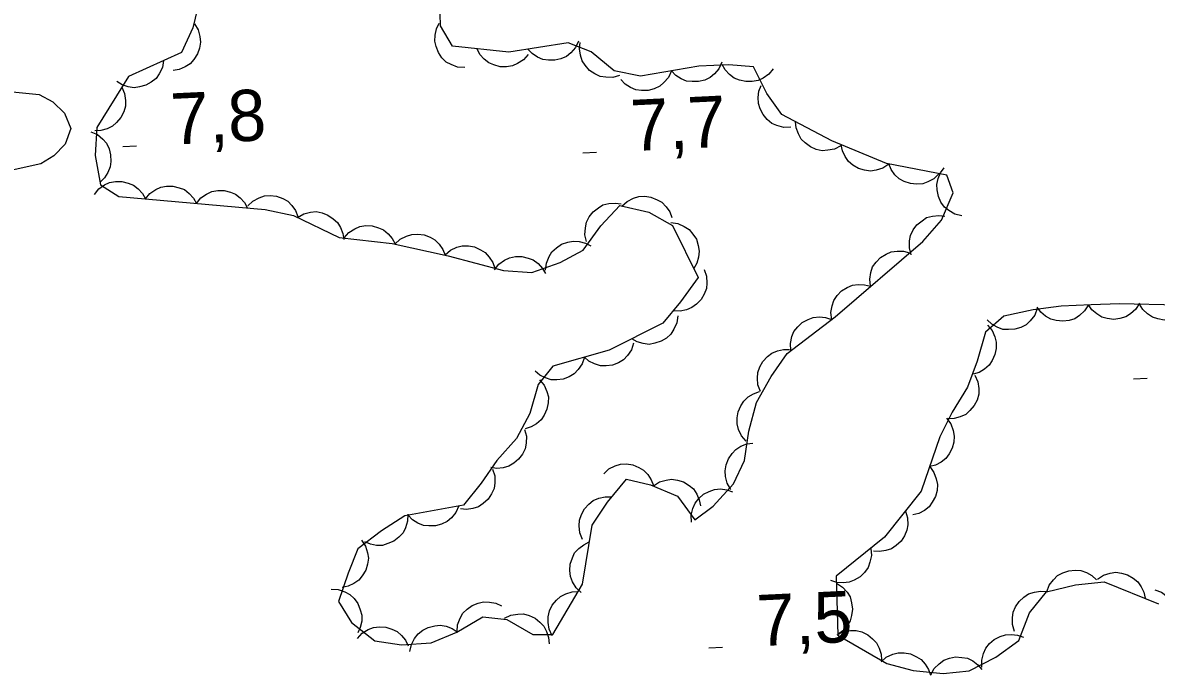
# Model space of a CAD drawing. Extents: x 336540 to 340074, y 5572036 to 5573747.
# Drawn here: x 337247.9 to 337314.2, y 5572971.3 to 5573009.5 of the extents above; entities that cross this region are included whole.
import ezdxf

# ---------------------------------------------------------------- set-up
doc = ezdxf.new("R2010")
doc.units = 0
for name, color, linetype in [('Niveau 2', 7, 'Continuous'), ('Niveau 3', 7, 'Continuous'), ('Niveau 44', 7, 'Continuous')]:
    doc.layers.add(name, color=color, linetype=linetype)

msp = doc.modelspace()

# ---------------------------------------------------------------- linework, layer by layer
at = {"layer": 'Niveau 2'}
msp.add_lwpolyline([(337244.31, 5573005.76), (337248.82, 5573005.3), (337249.62, 5573004.87), (337250.31, 5573004.21), (337250.67, 5573003.31), (337250.35, 5573002.41), (337249.69, 5573001.72), (337248.92, 5573001.25), (337247.24, 5573000.87)], dxfattribs=at)
at = {"layer": 'Niveau 3'}
for p, q in [((337253.72, 5573002.27), (337254.52, 5573002.31)), ((337280.65, 5573001.89), (337281.45, 5573001.93)), ((337312.91, 5572988.66), (337313.71, 5572988.7)), ((337288.04, 5572972.9), (337288.84, 5572972.94))]:
    msp.add_line(p, q, dxfattribs=at)
at = {"layer": 'Niveau 44'}
for points in [[(337258.23, 5573010.92), (337257.82, 5573009.22), (337257.15, 5573007.76), (337254.05, 5573006.37), (337252.2, 5573003.37), (337252.11, 5573001.74), (337252.42, 5573000.01), (337253.49, 5572999.33), (337262.06, 5572998.57), (337263.71, 5572998.23), (337266.4, 5572996.94), (337269.49, 5572996.58), (337272.78, 5572995.87), (337276.02, 5572995), (337277.68, 5572994.88), (337279.33, 5572995.48), (337280.68, 5572996.2), (337281.72, 5572997.61), (337282.82, 5572998.8), (337284.52, 5572998.41), (337285.91, 5572997.63), (337287.41, 5572994.59), (337286.38, 5572993.17), (337285.34, 5572991.91), (337282.2, 5572990.34), (337278.91, 5572989.41), (337278.04, 5572988.32), (337277.55, 5572986.64), (337276.78, 5572985.17), (337275.63, 5572983.87), (337274.71, 5572982.55), (337273.68, 5572981.27), (337270.23, 5572980.63), (337268.88, 5572979.76), (337267.49, 5572978.7), (337266.91, 5572977.29), (337266.36, 5572975.63), (337267.11, 5572974.4), (337268.48, 5572973.31), (337270.04, 5572973.08), (337271.78, 5572973.21), (337273.29, 5572973.83), (337274.8, 5572974.72), (337276.21, 5572974.56), (337277.73, 5572973.69), (337278.9, 5572973.69), (337280.64, 5572976.63), (337281.2, 5572980.09), (337282.1, 5572981.43), (337283.21, 5572982.79), (337284.62, 5572982.46), (337286.21, 5572981.79), (337287.22, 5572980.41)], [(337287.22, 5572980.41), (337288.3, 5572981.21), (337289.48, 5572982.51), (337290.13, 5572983.87), (337290.38, 5572985.6), (337290.83, 5572987.27), (337291.68, 5572988.8), (337292.62, 5572990.15), (337295.43, 5572992.3), (337300.56, 5572996.7), (337301.66, 5572997.96), (337302.35, 5572999.56), (337301.97, 5573000.59), (337298.44, 5573001.27), (337295.24, 5573002.59), (337292.31, 5573004.13), (337291.44, 5573005.36), (337290.66, 5573006.92), (337289.21, 5573007.04), (337287.46, 5573006.97), (337284.04, 5573006.38), (337282.5, 5573006.69), (337281.15, 5573007.81), (337279.81, 5573008.34), (337276.32, 5573007.78), (337273.02, 5573008.14), (337272.33, 5573009.33), (337272.28, 5573010.73)], [(337257.93, 5573009.45), (337258.14, 5573009.09), (337258.24, 5573008.7), (337258.28, 5573008.37), (337258.22, 5573008.02), (337258.1, 5573007.68), (337257.88, 5573007.36), (337257.67, 5573007.11), (337257.37, 5573006.92), (337257.03, 5573006.78), (337256.67, 5573006.72)], [(337273.75, 5573006.88), (337273.33, 5573006.91), (337272.95, 5573007.06), (337272.66, 5573007.21), (337272.41, 5573007.46), (337272.2, 5573007.76), (337272.07, 5573008.12), (337271.99, 5573008.44), (337272.01, 5573008.79), (337272.09, 5573009.15), (337272.24, 5573009.48)], [(337280.4, 5573008.44), (337280.23, 5573008.06), (337279.96, 5573007.75), (337279.7, 5573007.54), (337279.38, 5573007.4), (337279.02, 5573007.31), (337278.64, 5573007.31), (337278.32, 5573007.35), (337278, 5573007.49), (337277.69, 5573007.7), (337277.44, 5573007.96)], [(337282.81, 5573006.43), (337282.41, 5573006.31), (337282, 5573006.32), (337281.68, 5573006.37), (337281.36, 5573006.51), (337281.05, 5573006.72), (337280.8, 5573007.02), (337280.62, 5573007.28), (337280.52, 5573007.62), (337280.47, 5573007.99), (337280.5, 5573008.35)], [(337277.45, 5573007.66), (337277.18, 5573007.34), (337276.84, 5573007.12), (337276.54, 5573006.98), (337276.19, 5573006.93), (337275.82, 5573006.93), (337275.45, 5573007.04), (337275.15, 5573007.16), (337274.88, 5573007.38), (337274.63, 5573007.66), (337274.47, 5573007.98)], [(337256.11, 5573007.29), (337256.04, 5573006.88), (337255.85, 5573006.52), (337255.67, 5573006.25), (337255.39, 5573006.03), (337255.07, 5573005.85), (337254.7, 5573005.75), (337254.38, 5573005.7), (337254.03, 5573005.76), (337253.68, 5573005.88), (337253.37, 5573006.07)], [(337288.8, 5573007.2), (337288.63, 5573006.82), (337288.36, 5573006.52), (337288.12, 5573006.3), (337287.8, 5573006.15), (337287.44, 5573006.06), (337287.06, 5573006.06), (337286.73, 5573006.09), (337286.41, 5573006.23), (337286.1, 5573006.43), (337285.85, 5573006.69)], [(337291.81, 5573006.82), (337291.55, 5573006.5), (337291.22, 5573006.27), (337290.92, 5573006.12), (337290.57, 5573006.06), (337290.21, 5573006.06), (337289.83, 5573006.15), (337289.53, 5573006.27), (337289.25, 5573006.48), (337289, 5573006.76), (337288.82, 5573007.07)], [(337285.85, 5573006.69), (337285.68, 5573006.31), (337285.41, 5573006.01), (337285.16, 5573005.79), (337284.84, 5573005.64), (337284.48, 5573005.55), (337284.1, 5573005.55), (337283.77, 5573005.58), (337283.45, 5573005.72), (337283.14, 5573005.92), (337282.89, 5573006.18)], [(337253.66, 5573005.74), (337253.83, 5573005.36), (337253.88, 5573004.95), (337253.88, 5573004.62), (337253.78, 5573004.29), (337253.61, 5573003.96), (337253.36, 5573003.67), (337253.12, 5573003.45), (337252.8, 5573003.3), (337252.44, 5573003.2), (337252.08, 5573003.18)], [(337292.83, 5573003.39), (337292.42, 5573003.38), (337292.02, 5573003.49), (337291.72, 5573003.62), (337291.45, 5573003.85), (337291.21, 5573004.13), (337291.05, 5573004.47), (337290.94, 5573004.78), (337290.93, 5573005.13), (337290.97, 5573005.5), (337291.1, 5573005.84)], [(337295.77, 5573002.31), (337295.4, 5573002.11), (337295, 5573002.04), (337294.67, 5573002.01), (337294.33, 5573002.09), (337293.99, 5573002.24), (337293.68, 5573002.47), (337293.45, 5573002.69), (337293.28, 5573003), (337293.15, 5573003.35), (337293.11, 5573003.71)], [(337251.86, 5573003.13), (337252.24, 5573002.96), (337252.55, 5573002.7), (337252.77, 5573002.45), (337252.92, 5573002.13), (337253.01, 5573001.77), (337253.02, 5573001.39), (337252.99, 5573001.07), (337252.85, 5573000.74), (337252.65, 5573000.43), (337252.39, 5573000.18)], [(337298.57, 5573001.22), (337298.22, 5573000.99), (337297.83, 5573000.87), (337297.5, 5573000.82), (337297.15, 5573000.87), (337296.8, 5573000.98), (337296.47, 5573001.18), (337296.22, 5573001.38), (337296.02, 5573001.67), (337295.86, 5573002.01), (337295.79, 5573002.36)], [(337301.52, 5573000.68), (337301.22, 5573000.38), (337300.86, 5573000.19), (337300.56, 5573000.07), (337300.2, 5573000.05), (337299.84, 5573000.09), (337299.48, 5573000.22), (337299.19, 5573000.37), (337298.93, 5573000.61), (337298.71, 5573000.91), (337298.57, 5573001.24)], [(337302.85, 5572998.21), (337302.44, 5572998.31), (337302.09, 5572998.51), (337301.84, 5572998.72), (337301.63, 5572999.01), (337301.48, 5572999.34), (337301.4, 5572999.72), (337301.38, 5573000.04), (337301.46, 5573000.39), (337301.6, 5573000.73), (337301.81, 5573001.02)], [(337252.06, 5572999.46), (337252.32, 5572999.78), (337252.66, 5573000.01), (337252.95, 5573000.15), (337253.3, 5573000.21), (337253.67, 5573000.21), (337254.04, 5573000.12), (337254.35, 5573000), (337254.62, 5572999.78), (337254.87, 5572999.51), (337255.05, 5572999.19)], [(337255.05, 5572999.19), (337255.31, 5572999.52), (337255.65, 5572999.74), (337255.94, 5572999.89), (337256.29, 5572999.95), (337256.66, 5572999.95), (337257.03, 5572999.85), (337257.33, 5572999.74), (337257.61, 5572999.52), (337257.86, 5572999.24), (337258.03, 5572998.93)], [(337258.03, 5572998.93), (337258.3, 5572999.25), (337258.63, 5572999.48), (337258.93, 5572999.62), (337259.28, 5572999.68), (337259.65, 5572999.68), (337260.02, 5572999.59), (337260.32, 5572999.47), (337260.6, 5572999.25), (337260.85, 5572998.98), (337261.02, 5572998.66)], [(337261.04, 5572998.78), (337261.34, 5572999.07), (337261.7, 5572999.26), (337262.01, 5572999.37), (337262.36, 5572999.39), (337262.73, 5572999.35), (337263.09, 5572999.21), (337263.38, 5572999.06), (337263.62, 5572998.81), (337263.84, 5572998.51), (337263.98, 5572998.17)], [(337282.95, 5572998.77), (337283.26, 5572999.05), (337283.62, 5572999.23), (337283.94, 5572999.34), (337284.29, 5572999.35), (337284.65, 5572999.3), (337285.01, 5572999.15), (337285.29, 5572999), (337285.54, 5572998.74), (337285.75, 5572998.43), (337285.88, 5572998.1)], [(337263.96, 5572998.11), (337264.32, 5572998.32), (337264.71, 5572998.42), (337265.04, 5572998.45), (337265.39, 5572998.38), (337265.73, 5572998.25), (337266.05, 5572998.03), (337266.29, 5572997.82), (337266.47, 5572997.52), (337266.61, 5572997.17), (337266.66, 5572996.81)], [(337280.88, 5572996.7), (337280.78, 5572997.1), (337280.81, 5572997.51), (337280.87, 5572997.83), (337281.04, 5572998.14), (337281.26, 5572998.44), (337281.57, 5572998.67), (337281.84, 5572998.84), (337282.19, 5572998.92), (337282.56, 5572998.95), (337282.91, 5572998.9)], [(337285.82, 5572997.81), (337286.23, 5572997.75), (337286.6, 5572997.58), (337286.88, 5572997.41), (337287.11, 5572997.14), (337287.31, 5572996.83), (337287.42, 5572996.46), (337287.48, 5572996.14), (337287.43, 5572995.79), (337287.33, 5572995.43), (337287.15, 5572995.12)], [(337299.88, 5572995.93), (337299.78, 5572996.33), (337299.79, 5572996.74), (337299.85, 5572997.06), (337300, 5572997.38), (337300.22, 5572997.68), (337300.52, 5572997.92), (337300.79, 5572998.1), (337301.13, 5572998.19), (337301.5, 5572998.23), (337301.86, 5572998.19)], [(337266.69, 5572996.91), (337266.96, 5572997.22), (337267.3, 5572997.44), (337267.6, 5572997.58), (337267.95, 5572997.63), (337268.32, 5572997.62), (337268.69, 5572997.51), (337268.99, 5572997.39), (337269.26, 5572997.16), (337269.5, 5572996.88), (337269.67, 5572996.56)], [(337269.66, 5572996.54), (337269.97, 5572996.83), (337270.33, 5572997.01), (337270.64, 5572997.12), (337270.99, 5572997.14), (337271.36, 5572997.09), (337271.72, 5572996.95), (337272, 5572996.8), (337272.25, 5572996.55), (337272.46, 5572996.24), (337272.6, 5572995.91)], [(337272.6, 5572995.92), (337272.92, 5572996.19), (337273.29, 5572996.36), (337273.6, 5572996.45), (337273.96, 5572996.45), (337274.32, 5572996.38), (337274.67, 5572996.22), (337274.95, 5572996.06), (337275.18, 5572995.79), (337275.38, 5572995.48), (337275.5, 5572995.14)], [(337278.48, 5572995.03), (337278.53, 5572995.44), (337278.68, 5572995.82), (337278.85, 5572996.1), (337279.11, 5572996.34), (337279.42, 5572996.54), (337279.78, 5572996.66), (337280.1, 5572996.73), (337280.45, 5572996.7), (337280.81, 5572996.61), (337281.13, 5572996.44)], [(337275.48, 5572995.04), (337275.74, 5572995.37), (337276.07, 5572995.6), (337276.37, 5572995.75), (337276.71, 5572995.82), (337277.08, 5572995.82), (337277.45, 5572995.73), (337277.76, 5572995.62), (337278.04, 5572995.41), (337278.29, 5572995.13), (337278.47, 5572994.82)], [(337297.5, 5572994.08), (337297.46, 5572994.49), (337297.53, 5572994.89), (337297.63, 5572995.21), (337297.83, 5572995.5), (337298.09, 5572995.76), (337298.42, 5572995.96), (337298.71, 5572996.1), (337299.06, 5572996.14), (337299.43, 5572996.13), (337299.78, 5572996.03)], [(337287.76, 5572995.07), (337287.9, 5572994.68), (337287.92, 5572994.27), (337287.9, 5572993.94), (337287.77, 5572993.61), (337287.58, 5572993.3), (337287.31, 5572993.03), (337287.05, 5572992.83), (337286.72, 5572992.7), (337286.36, 5572992.63), (337286, 5572992.64)], [(337295.23, 5572992.12), (337295.18, 5572992.54), (337295.25, 5572992.94), (337295.35, 5572993.25), (337295.55, 5572993.54), (337295.81, 5572993.81), (337296.14, 5572994.01), (337296.44, 5572994.14), (337296.79, 5572994.19), (337297.16, 5572994.17), (337297.5, 5572994.08)], [(337315.54, 5572992.98), (337312.09, 5572993.05), (337310.43, 5572993), (337308.67, 5572992.92), (337307.02, 5572992.71), (337305.31, 5572992.33), (337304.23, 5572991.39), (337303.74, 5572989.7), (337303.19, 5572988.18), (337302.28, 5572986.7), (337301.57, 5572985.26), (337300.47, 5572982.09), (337298.32, 5572979.38), (337295.5, 5572977.1), (337295.59, 5572973.66), (337298.46, 5572972), (337300, 5572971.58), (337301.75, 5572971.4), (337303.28, 5572971.56), (337304.84, 5572972.36), (337306.19, 5572973.34), (337306.82, 5572974.96), (337307.81, 5572976.18), (337309.51, 5572976.6), (337311.18, 5572976.78), (337314.36, 5572975.49)], [(337313.26, 5572993.09), (337313.04, 5572992.73), (337312.73, 5572992.47), (337312.45, 5572992.29), (337312.11, 5572992.19), (337311.75, 5572992.14), (337311.37, 5572992.2), (337311.05, 5572992.27), (337310.75, 5572992.46), (337310.47, 5572992.7), (337310.26, 5572992.99)], [(337307.27, 5572992.77), (337307.12, 5572992.38), (337306.86, 5572992.06), (337306.62, 5572991.83), (337306.31, 5572991.67), (337305.96, 5572991.56), (337305.58, 5572991.54), (337305.25, 5572991.55), (337304.92, 5572991.68), (337304.6, 5572991.87), (337304.34, 5572992.11)], [(337310.26, 5572992.99), (337310.04, 5572992.64), (337309.74, 5572992.37), (337309.46, 5572992.18), (337309.13, 5572992.08), (337308.76, 5572992.03), (337308.38, 5572992.07), (337308.06, 5572992.15), (337307.76, 5572992.33), (337307.48, 5572992.57), (337307.26, 5572992.86)], [(337316.26, 5572992.97), (337316.02, 5572992.62), (337315.7, 5572992.37), (337315.41, 5572992.21), (337315.07, 5572992.13), (337314.7, 5572992.1), (337314.32, 5572992.17), (337314.01, 5572992.27), (337313.72, 5572992.47), (337313.45, 5572992.72), (337313.26, 5572993.03)], [(337286.22, 5572992.35), (337286.16, 5572991.93), (337285.99, 5572991.56), (337285.82, 5572991.28), (337285.55, 5572991.05), (337285.24, 5572990.86), (337284.87, 5572990.75), (337284.55, 5572990.68), (337284.2, 5572990.73), (337283.85, 5572990.83), (337283.53, 5572991.01)], [(337292.83, 5572990.31), (337292.81, 5572990.73), (337292.9, 5572991.13), (337293.02, 5572991.43), (337293.24, 5572991.71), (337293.51, 5572991.96), (337293.85, 5572992.14), (337294.15, 5572992.26), (337294.51, 5572992.29), (337294.87, 5572992.25), (337295.22, 5572992.14)], [(337304.35, 5572991.81), (337304.62, 5572991.49), (337304.78, 5572991.12), (337304.86, 5572990.8), (337304.86, 5572990.44), (337304.78, 5572990.08), (337304.62, 5572989.74), (337304.45, 5572989.46), (337304.18, 5572989.23), (337303.86, 5572989.04), (337303.52, 5572988.93)], [(337283.63, 5572990.75), (337283.5, 5572990.35), (337283.27, 5572990.02), (337283.04, 5572989.77), (337282.74, 5572989.6), (337282.4, 5572989.46), (337282.02, 5572989.42), (337281.69, 5572989.42), (337281.35, 5572989.53), (337281.02, 5572989.7), (337280.75, 5572989.93)], [(337291.06, 5572987.91), (337290.91, 5572988.3), (337290.88, 5572988.7), (337290.9, 5572989.03), (337291.02, 5572989.36), (337291.2, 5572989.68), (337291.47, 5572989.96), (337291.72, 5572990.17), (337292.05, 5572990.3), (337292.41, 5572990.38), (337292.77, 5572990.37)], [(337280.75, 5572989.93), (337280.62, 5572989.53), (337280.38, 5572989.2), (337280.16, 5572988.96), (337279.86, 5572988.78), (337279.51, 5572988.65), (337279.13, 5572988.61), (337278.8, 5572988.61), (337278.47, 5572988.71), (337278.14, 5572988.88), (337277.86, 5572989.11)], [(337278.13, 5572988.61), (337278.39, 5572988.29), (337278.55, 5572987.92), (337278.64, 5572987.6), (337278.63, 5572987.25), (337278.55, 5572986.88), (337278.39, 5572986.54), (337278.21, 5572986.26), (337277.95, 5572986.03), (337277.63, 5572985.84), (337277.29, 5572985.73)], [(337303.62, 5572988.87), (337303.79, 5572988.49), (337303.84, 5572988.09), (337303.84, 5572987.76), (337303.74, 5572987.42), (337303.57, 5572987.09), (337303.32, 5572986.8), (337303.08, 5572986.58), (337302.76, 5572986.43), (337302.4, 5572986.33), (337302.05, 5572986.32)], [(337290.22, 5572985.01), (337289.95, 5572985.33), (337289.78, 5572985.7), (337289.69, 5572986.02), (337289.69, 5572986.37), (337289.76, 5572986.73), (337289.92, 5572987.08), (337290.08, 5572987.36), (337290.35, 5572987.6), (337290.66, 5572987.79), (337291, 5572987.91)], [(337301.95, 5572986.35), (337302.2, 5572986.02), (337302.34, 5572985.64), (337302.41, 5572985.31), (337302.38, 5572984.96), (337302.29, 5572984.6), (337302.11, 5572984.27), (337301.92, 5572984), (337301.64, 5572983.79), (337301.31, 5572983.61), (337300.97, 5572983.52)], [(337277.25, 5572985.7), (337277.36, 5572985.3), (337277.34, 5572984.89), (337277.28, 5572984.57), (337277.12, 5572984.25), (337276.9, 5572983.96), (337276.61, 5572983.72), (337276.33, 5572983.54), (337275.99, 5572983.45), (337275.62, 5572983.41), (337275.27, 5572983.46)], [(337289.33, 5572982.19), (337289.12, 5572982.55), (337289.02, 5572982.95), (337288.99, 5572983.28), (337289.05, 5572983.62), (337289.18, 5572983.97), (337289.41, 5572984.28), (337289.62, 5572984.53), (337289.92, 5572984.71), (337290.27, 5572984.85), (337290.62, 5572984.9)], [(337275.37, 5572983.37), (337275.5, 5572982.98), (337275.5, 5572982.57), (337275.46, 5572982.24), (337275.31, 5572981.92), (337275.11, 5572981.61), (337274.82, 5572981.36), (337274.55, 5572981.17), (337274.22, 5572981.06), (337273.85, 5572981.01), (337273.49, 5572981.04)], [(337281.88, 5572983.1), (337282.19, 5572983.39), (337282.55, 5572983.56), (337282.87, 5572983.67), (337283.22, 5572983.68), (337283.58, 5572983.62), (337283.94, 5572983.47), (337284.22, 5572983.32), (337284.46, 5572983.06), (337284.67, 5572982.75), (337284.8, 5572982.42)], [(337300.97, 5572983.52), (337301.22, 5572983.18), (337301.35, 5572982.8), (337301.42, 5572982.48), (337301.4, 5572982.13), (337301.31, 5572981.77), (337301.12, 5572981.43), (337300.94, 5572981.17), (337300.66, 5572980.95), (337300.33, 5572980.78), (337299.98, 5572980.69)], [(337284.79, 5572982.39), (337285.14, 5572982.62), (337285.53, 5572982.73), (337285.86, 5572982.78), (337286.21, 5572982.73), (337286.56, 5572982.62), (337286.88, 5572982.41), (337287.14, 5572982.21), (337287.33, 5572981.91), (337287.48, 5572981.58), (337287.55, 5572981.22)], [(337280.64, 5572979.26), (337280.49, 5572979.65), (337280.45, 5572980.05), (337280.47, 5572980.38), (337280.58, 5572980.72), (337280.76, 5572981.04), (337281.02, 5572981.32), (337281.27, 5572981.53), (337281.6, 5572981.67), (337281.96, 5572981.75), (337282.32, 5572981.75)], [(337287.02, 5572980.26), (337287, 5572980.68), (337287.1, 5572981.07), (337287.23, 5572981.38), (337287.45, 5572981.65), (337287.72, 5572981.9), (337288.06, 5572982.07), (337288.37, 5572982.19), (337288.72, 5572982.21), (337289.09, 5572982.17), (337289.43, 5572982.05)], [(337273.39, 5572981.22), (337273.22, 5572980.83), (337272.96, 5572980.52), (337272.71, 5572980.3), (337272.39, 5572980.15), (337272.04, 5572980.05), (337271.65, 5572980.05), (337271.33, 5572980.08), (337271, 5572980.21), (337270.69, 5572980.41), (337270.44, 5572980.67)], [(337270.41, 5572980.74), (337270.4, 5572980.33), (337270.27, 5572979.94), (337270.13, 5572979.64), (337269.89, 5572979.38), (337269.6, 5572979.16), (337269.25, 5572979.01), (337268.93, 5572978.91), (337268.58, 5572978.91), (337268.22, 5572978.98), (337267.89, 5572979.12)], [(337299.55, 5572980.92), (337299.67, 5572980.53), (337299.68, 5572980.12), (337299.63, 5572979.79), (337299.49, 5572979.47), (337299.29, 5572979.16), (337299.01, 5572978.91), (337298.74, 5572978.71), (337298.41, 5572978.6), (337298.04, 5572978.55), (337297.68, 5572978.57)], [(337267.7, 5572979.22), (337267.94, 5572978.87), (337268.05, 5572978.48), (337268.1, 5572978.16), (337268.06, 5572977.81), (337267.95, 5572977.46), (337267.74, 5572977.13), (337267.54, 5572976.87), (337267.25, 5572976.68), (337266.92, 5572976.52), (337266.56, 5572976.45)], [(337280.56, 5572976.14), (337280.26, 5572976.43), (337280.05, 5572976.78), (337279.93, 5572977.09), (337279.9, 5572977.44), (337279.92, 5572977.81), (337280.05, 5572978.17), (337280.18, 5572978.47), (337280.42, 5572978.73), (337280.71, 5572978.95), (337281.04, 5572979.11)], [(337297.52, 5572978.73), (337297.56, 5572978.32), (337297.47, 5572977.92), (337297.36, 5572977.61), (337297.15, 5572977.33), (337296.89, 5572977.07), (337296.55, 5572976.88), (337296.25, 5572976.75), (337295.9, 5572976.72), (337295.53, 5572976.74), (337295.19, 5572976.85)], [(337307.83, 5572976.18), (337307.97, 5572976.58), (337308.22, 5572976.9), (337308.45, 5572977.14), (337308.76, 5572977.3), (337309.11, 5572977.42), (337309.49, 5572977.45), (337309.82, 5572977.44), (337310.15, 5572977.32), (337310.47, 5572977.15), (337310.74, 5572976.9)], [(337310.8, 5572976.93), (337311.15, 5572977.17), (337311.54, 5572977.29), (337311.86, 5572977.34), (337312.21, 5572977.29), (337312.56, 5572977.19), (337312.89, 5572976.98), (337313.15, 5572976.78), (337313.35, 5572976.49), (337313.5, 5572976.16), (337313.58, 5572975.81)], [(337295.51, 5572976.7), (337295.86, 5572976.47), (337296.13, 5572976.16), (337296.31, 5572975.89), (337296.4, 5572975.55), (337296.45, 5572975.18), (337296.39, 5572974.8), (337296.31, 5572974.49), (337296.13, 5572974.19), (337295.88, 5572973.91), (337295.59, 5572973.7)], [(337265.92, 5572976.35), (337266.34, 5572976.33), (337266.72, 5572976.19), (337267.02, 5572976.04), (337267.27, 5572975.79), (337267.49, 5572975.5), (337267.63, 5572975.14), (337267.72, 5572974.83), (337267.71, 5572974.48), (337267.63, 5572974.11), (337267.49, 5572973.78)], [(337278.86, 5572973.62), (337278.68, 5572974), (337278.62, 5572974.4), (337278.62, 5572974.73), (337278.71, 5572975.07), (337278.87, 5572975.41), (337279.12, 5572975.7), (337279.36, 5572975.92), (337279.67, 5572976.08), (337280.03, 5572976.18), (337280.39, 5572976.21)], [(337305.93, 5572973.87), (337305.81, 5572974.27), (337305.81, 5572974.67), (337305.86, 5572975), (337306, 5572975.32), (337306.21, 5572975.63), (337306.49, 5572975.88), (337306.76, 5572976.07), (337307.1, 5572976.17), (337307.46, 5572976.23), (337307.82, 5572976.2)], [(337314.16, 5572976.31), (337314.55, 5572976.16), (337314.88, 5572975.92), (337315.11, 5572975.68), (337315.28, 5572975.38), (337315.4, 5572975.03), (337315.42, 5572974.64), (337315.41, 5572974.32), (337315.29, 5572973.99), (337315.11, 5572973.66), (337314.87, 5572973.39)], [(337273.3, 5572973.84), (337273.33, 5572974.26), (337273.47, 5572974.64), (337273.63, 5572974.93), (337273.88, 5572975.18), (337274.18, 5572975.39), (337274.53, 5572975.53), (337274.85, 5572975.61), (337275.2, 5572975.59), (337275.56, 5572975.52), (337275.89, 5572975.36)], [(337276.08, 5572974.64), (337276.45, 5572974.82), (337276.85, 5572974.89), (337277.18, 5572974.9), (337277.52, 5572974.8), (337277.86, 5572974.65), (337278.15, 5572974.41), (337278.38, 5572974.17), (337278.54, 5572973.86), (337278.65, 5572973.51), (337278.68, 5572973.15)], [(337267.46, 5572973.46), (337267.74, 5572973.77), (337268.09, 5572973.98), (337268.4, 5572974.1), (337268.75, 5572974.14), (337269.12, 5572974.12), (337269.48, 5572974), (337269.78, 5572973.87), (337270.04, 5572973.64), (337270.27, 5572973.35), (337270.43, 5572973.02)], [(337270.53, 5572972.7), (337270.62, 5572973.11), (337270.81, 5572973.46), (337271.01, 5572973.73), (337271.29, 5572973.94), (337271.61, 5572974.11), (337271.99, 5572974.2), (337272.31, 5572974.23), (337272.66, 5572974.17), (337273.01, 5572974.04), (337273.31, 5572973.84)], [(337295.56, 5572973.68), (337295.93, 5572973.86), (337296.33, 5572973.93), (337296.66, 5572973.93), (337297, 5572973.84), (337297.34, 5572973.68), (337297.63, 5572973.44), (337297.86, 5572973.21), (337298.02, 5572972.89), (337298.13, 5572972.54), (337298.15, 5572972.18)], [(337304.03, 5572971.77), (337304.02, 5572972.19), (337304.12, 5572972.58), (337304.25, 5572972.89), (337304.47, 5572973.16), (337304.75, 5572973.4), (337305.09, 5572973.57), (337305.4, 5572973.68), (337305.75, 5572973.7), (337306.12, 5572973.66), (337306.46, 5572973.53)], [(337298.12, 5572972.09), (337298.43, 5572972.37), (337298.81, 5572972.53), (337299.12, 5572972.62), (337299.48, 5572972.62), (337299.84, 5572972.55), (337300.19, 5572972.39), (337300.47, 5572972.22), (337300.7, 5572971.96), (337300.9, 5572971.64), (337301.01, 5572971.3)], [(337301.04, 5572971.33), (337301.24, 5572971.69), (337301.53, 5572971.98), (337301.79, 5572972.18), (337302.12, 5572972.31), (337302.48, 5572972.38), (337302.86, 5572972.35), (337303.19, 5572972.3), (337303.5, 5572972.14), (337303.79, 5572971.91), (337304.03, 5572971.64)]]:
    msp.add_lwpolyline(points, dxfattribs=at)

# ---------------------------------------------------------------- texts
at = {"layer": 'Niveau 3'}
for s, p in [('7,8    ', (337256.6, 5573002.37)), ('7,7    ', (337283.53, 5573001.99)), ('7,5    ', (337290.92, 5572973))]:
    msp.add_text(s, height=3, rotation=2.7712, dxfattribs=at).set_placement(p)

doc.saveas('drawing.dxf')
